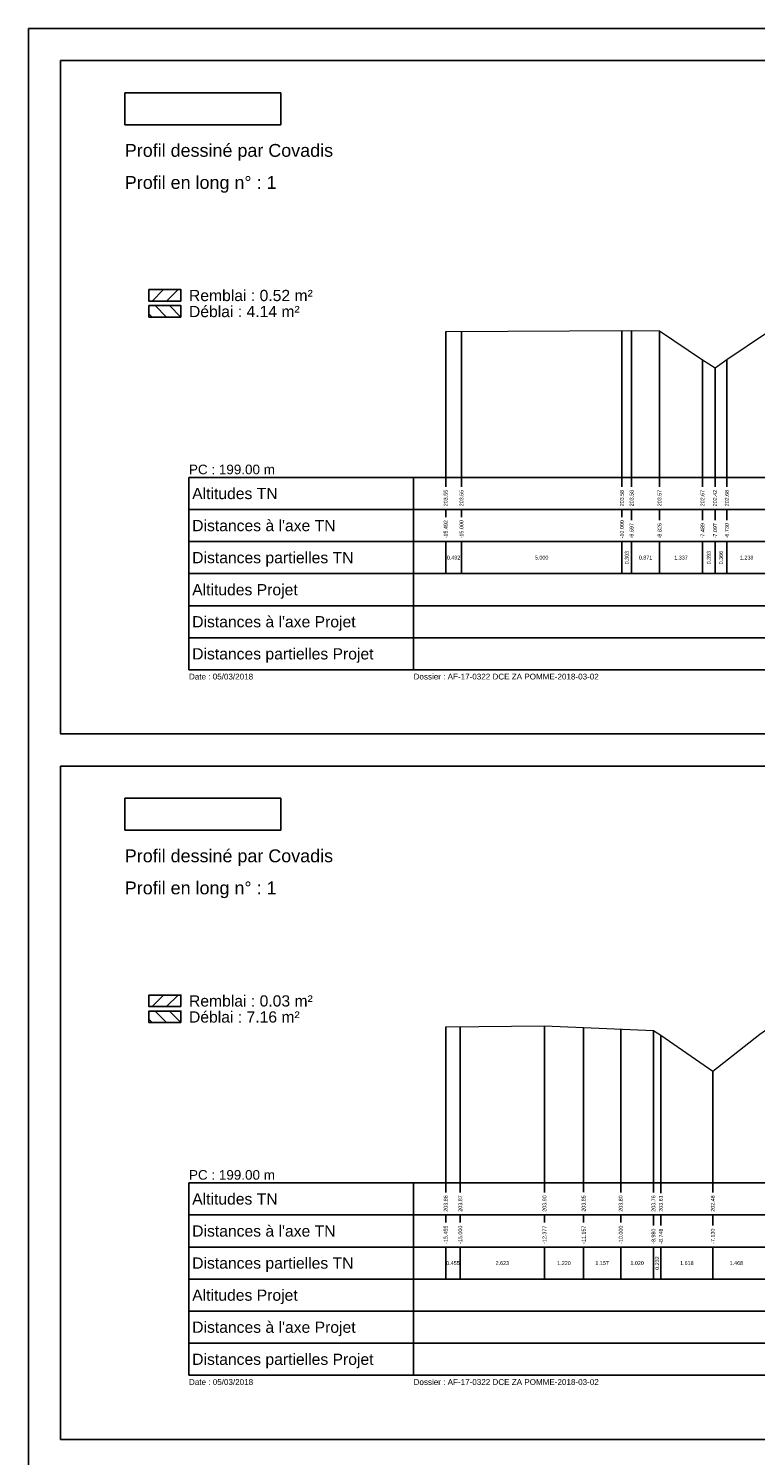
# Model space of a CAD drawing. Extents: x 1616800 to 1632437, y 2248456 to 2251974.
# Tile 390 of 399: x 1628853 to 1629079, y 2250229 to 2250674. Entities that reach past the tile are written whole.
import ezdxf
from ezdxf.enums import TextEntityAlignment as Align

# ---------------------------------------------------------------- set-up
doc = ezdxf.new("R2010")
doc.units = 0
doc.header["$LTSCALE"] = 2
for name, color, linetype in [('Covadis - Logo - Texte noir sur fond blanc', 7, 'CONTINUOUS'), ('X-PAP-PL_PT_1_Construction', 7, 'CONTINUOUS'), ('X-PAP-PL_PT_1_Hachures', 7, 'CONTINUOUS'), ('X-PAP-PL_PT_1_Logo', 7, 'CONTINUOUS'), ('X-PAP-PL_PT_1_MiseEnPage', 7, 'CONTINUOUS'), ('X-PAP-PL_PT_1_Rappel', 7, 'CONTINUOUS'), ('X-PAP-PL_PT_1_Textes', 7, 'CONTINUOUS'), ('X-PAP-PL_PT_1_TN', 7, 'CONTINUOUS')]:
    doc.layers.add(name, color=color, linetype=linetype)
doc.styles.add('ARIAL-GRAS', font='arial.ttf')
picture_1 = doc.add_image_def('image1.jpg', size_in_pixel=(1430, 294))

# ---------------------------------------------------------------- blocks, each defined once
blk = doc.blocks.new('CovLogo')
at = {"layer": 'Covadis - Logo - Texte noir sur fond blanc'}
image = blk.add_image(picture_1, insert=(0, 0), size_in_units=(4.864, 1), dxfattribs=at)

msp = doc.modelspace()

# ---------------------------------------------------------------- hatches: boundary and pattern name
at = {"layer": 'X-PAP-PL_PT_1_Hachures'}
h = msp.add_hatch(dxfattribs=at)
h.set_pattern_fill('ANSI31', color=1, style=0)
h.set_pattern_definition([(45, (1628900.028, 2250589.071), (-2.2451, 2.2451), [])])
h.paths.add_polyline_path([(1628900.028, 2250589.0711), (1628900.028, 2250592.6451), (1628890.028, 2250592.6451), (1628890.028, 2250589.0711)])
h = msp.add_hatch(dxfattribs=at)
h.set_pattern_fill('ANSI31', color=6, angle=90, style=0)
h.set_pattern_definition([(135, (1628900.028, 2250584.071), (-2.2451, -2.2451), [])])
h.paths.add_polyline_path([(1628900.028, 2250584.0711), (1628900.028, 2250587.6475), (1628890.028, 2250587.6475), (1628890.028, 2250584.0711)])
h = msp.add_hatch(dxfattribs=at)
h.set_pattern_fill('ANSI31', color=1, style=0)
h.set_pattern_definition([(45, (1628900.028, 2250369.071), (-2.2451, 2.2451), [])])
h.paths.add_polyline_path([(1628900.028, 2250369.0711), (1628900.028, 2250372.6475), (1628890.028, 2250372.6475), (1628890.028, 2250369.0711)])
h = msp.add_hatch(dxfattribs=at)
h.set_pattern_fill('ANSI31', color=6, angle=90, style=0)
h.set_pattern_definition([(135, (1628900.028, 2250364.071), (-2.2451, -2.2451), [])])
h.paths.add_polyline_path([(1628900.028, 2250364.0711), (1628900.028, 2250367.6499), (1628890.028, 2250367.6499), (1628890.028, 2250364.0711)])

# ---------------------------------------------------------------- linework, layer by layer
at = {"layer": 'X-PAP-PL_PT_1_Construction'}
for p, q in [((1628902.528, 2250534.0711), (1629337.4477, 2250534.0711)), ((1628902.528, 2250534.0711), (1628902.528, 2250474.0711)), ((1628972.528, 2250534.0711), (1628972.528, 2250474.0711)), ((1629337.4477, 2250524.0711), (1628902.528, 2250524.0711)), ((1629337.4477, 2250514.0711), (1628902.528, 2250514.0711)), ((1629337.4477, 2250504.0711), (1628902.528, 2250504.0711)), ((1629337.4477, 2250494.0711), (1628902.528, 2250494.0711)), ((1629337.4477, 2250484.0711), (1628902.528, 2250484.0711)), ((1628902.528, 2250474.0711), (1629337.4477, 2250474.0711)), ((1628902.528, 2250314.0711), (1629337.0776, 2250314.0711)), ((1628902.528, 2250314.0711), (1628902.528, 2250254.0711)), ((1628972.528, 2250314.0711), (1628972.528, 2250254.0711)), ((1629337.0776, 2250304.0711), (1628902.528, 2250304.0711)), ((1629337.0776, 2250294.0711), (1628902.528, 2250294.0711)), ((1629337.0776, 2250284.0711), (1628902.528, 2250284.0711)), ((1629337.0776, 2250274.0711), (1628902.528, 2250274.0711)), ((1629337.0776, 2250264.0711), (1628902.528, 2250264.0711)), ((1628902.528, 2250254.0711), (1629337.0776, 2250254.0711))]:
    msp.add_line(p, q, dxfattribs=at)
at = {"layer": 'X-PAP-PL_PT_1_Construction', "color": 95}
for p, q in [((1628982.528, 2250531.1314), (1628982.528, 2250534.0711)), ((1628987.4477, 2250531.1314), (1628987.4477, 2250534.0711)), ((1629037.4477, 2250531.1248), (1629037.4477, 2250534.0711)), ((1629040.4735, 2250531.1248), (1629040.4735, 2250534.0711)), ((1629049.1847, 2250531.1224), (1629049.1847, 2250534.0711)), ((1629062.5561, 2250531.1224), (1629062.5561, 2250534.0711)), ((1629066.4822, 2250531.1101), (1629066.4822, 2250534.0711)), ((1629070.1444, 2250531.1248), (1629070.1444, 2250534.0711)), ((1628982.528, 2250521.6684), (1628982.528, 2250524.0711)), ((1628987.4477, 2250521.6766), (1628987.4477, 2250524.0711)), ((1629037.4477, 2250521.6766), (1629037.4477, 2250524.0711)), ((1629040.4735, 2250520.7483), (1629040.4735, 2250524.0711)), ((1629049.1847, 2250520.7475), (1629049.1847, 2250524.0711)), ((1629062.5561, 2250520.7508), (1629062.5561, 2250524.0711)), ((1629066.4822, 2250520.7483), (1629066.4822, 2250524.0711)), ((1629070.1444, 2250520.7442), (1629070.1444, 2250524.0711)), ((1628982.528, 2250504.0711), (1628982.528, 2250514.0711)), ((1628987.4477, 2250504.0711), (1628987.4477, 2250514.0711)), ((1629037.4477, 2250504.0711), (1629037.4477, 2250514.0711)), ((1629040.4735, 2250504.0711), (1629040.4735, 2250514.0711)), ((1629049.1847, 2250504.0711), (1629049.1847, 2250514.0711)), ((1629062.5561, 2250504.0711), (1629062.5561, 2250514.0711)), ((1629066.4822, 2250504.0711), (1629066.4822, 2250514.0711)), ((1629070.1444, 2250504.0711), (1629070.1444, 2250514.0711)), ((1628982.528, 2250311.1216), (1628982.528, 2250314.0711)), ((1628987.0776, 2250311.1224), (1628987.0776, 2250314.0711)), ((1629013.3121, 2250311.1183), (1629013.3121, 2250314.0711)), ((1629025.5072, 2250311.1314), (1629025.5072, 2250314.0711)), ((1629037.0776, 2250311.1183), (1629037.0776, 2250314.0711)), ((1629047.2824, 2250311.1216), (1629047.2824, 2250314.0711)), ((1629049.6014, 2250310.8907), (1629049.6014, 2250314.0711)), ((1629065.7791, 2250311.1248), (1629065.7791, 2250314.0711)), ((1628982.528, 2250301.6897), (1628982.528, 2250304.0711)), ((1628987.0776, 2250301.6766), (1628987.0776, 2250304.0711)), ((1629013.3121, 2250301.6806), (1629013.3121, 2250304.0711)), ((1629025.5072, 2250301.6806), (1629025.5072, 2250304.0711)), ((1629037.0776, 2250301.6766), (1629037.0776, 2250304.0711)), ((1629047.2824, 2250300.7442), (1629047.2824, 2250304.0711)), ((1629049.6014, 2250300.7508), (1629049.6014, 2250304.0711)), ((1629065.7791, 2250300.7442), (1629065.7791, 2250304.0711)), ((1628982.528, 2250284.0711), (1628982.528, 2250294.0711)), ((1628987.0776, 2250284.0711), (1628987.0776, 2250294.0711)), ((1629013.3121, 2250284.0711), (1629013.3121, 2250294.0711)), ((1629025.5072, 2250284.0711), (1629025.5072, 2250294.0711)), ((1629037.0776, 2250284.0711), (1629037.0776, 2250294.0711)), ((1629047.2824, 2250284.0711), (1629047.2824, 2250294.0711)), ((1629049.6014, 2250284.0711), (1629049.6014, 2250294.0711)), ((1629065.7791, 2250284.0711), (1629065.7791, 2250294.0711))]:
    msp.add_line(p, q, dxfattribs=at)
at = {"layer": 'X-PAP-PL_PT_1_Construction', "flags": 128}
for points in [[(1628862.528, 2250664.0711), (1629347.4477, 2250664.0711), (1629347.4477, 2250454.0711), (1628862.528, 2250454.0711)], [(1628862.528, 2250444.0711), (1629347.0776, 2250444.0711), (1629347.0776, 2250234.0711), (1628862.528, 2250234.0711)]]:
    msp.add_lwpolyline(points, close=True, dxfattribs=at)
for points in [[(1628900.028, 2250589.0711), (1628900.028, 2250592.6451), (1628890.028, 2250592.6451), (1628890.028, 2250589.0711), (1628900.028, 2250589.0711)], [(1628900.028, 2250584.0711), (1628900.028, 2250587.6475), (1628890.028, 2250587.6475), (1628890.028, 2250584.0711), (1628900.028, 2250584.0711)], [(1628900.028, 2250369.0711), (1628900.028, 2250372.6475), (1628890.028, 2250372.6475), (1628890.028, 2250369.0711), (1628900.028, 2250369.0711)], [(1628900.028, 2250364.0711), (1628900.028, 2250367.6499), (1628890.028, 2250367.6499), (1628890.028, 2250364.0711), (1628900.028, 2250364.0711)]]:
    msp.add_lwpolyline(points, dxfattribs=at)
at = {"layer": 'X-PAP-PL_PT_1_MiseEnPage', "flags": 128}
msp.add_lwpolyline([(1628852.528, 2250674.0711), (1630040.528, 2250674.0711), (1630040.528, 2249834.0711), (1628852.528, 2249834.0711)], close=True, dxfattribs=at)
at = {"layer": 'X-PAP-PL_PT_1_Rappel', "color": 95, "linetype": 'Continuous'}
for p, q in [((1628982.528, 2250534.0711), (1628982.528, 2250579.5456)), ((1628987.4477, 2250534.0711), (1628987.4477, 2250579.5756)), ((1629037.4477, 2250534.0711), (1629037.4477, 2250579.8804)), ((1629040.4735, 2250534.0711), (1629040.4735, 2250579.8988)), ((1629049.1847, 2250534.0711), (1629049.1847, 2250579.7831)), ((1629062.5561, 2250534.0711), (1629062.5561, 2250570.7521)), ((1629070.1444, 2250534.0711), (1629070.1444, 2250570.8693)), ((1629066.4822, 2250534.0711), (1629066.4822, 2250568.2705)), ((1628982.528, 2250314.0711), (1628982.528, 2250362.7179)), ((1628987.0776, 2250314.0711), (1628987.0776, 2250362.767)), ((1629013.3121, 2250314.0711), (1629013.3121, 2250363.0502)), ((1629025.5072, 2250314.0711), (1629025.5072, 2250362.5471)), ((1629037.0776, 2250314.0711), (1629037.0776, 2250362.0628)), ((1629047.2824, 2250314.0711), (1629047.2824, 2250361.6357)), ((1629049.6014, 2250314.0711), (1629049.6014, 2250360.1677)), ((1629065.7791, 2250314.0711), (1629065.7791, 2250348.8946))]:
    msp.add_line(p, q, dxfattribs=at)
at = {"layer": 'X-PAP-PL_PT_1_TN', "color": 95, "linetype": 'Continuous', "lineweight": 0, "flags": 128}
for points in [[(1628982.528, 2250579.5456), (1629040.4735, 2250579.8988), (1629049.1847, 2250579.7831), (1629062.5561, 2250570.7521), (1629066.4822, 2250568.2705), (1629070.1444, 2250570.8693), (1629082.528, 2250579.1569), (1629092.5936, 2250579.8319), (1629104.1672, 2250580.0828), (1629137.4477, 2250579.0675), (1629137.4477, 2250579.0675), (1629158.7728, 2250578.4169), (1629162.1775, 2250578.3382), (1629164.1344, 2250578.2166), (1629166.4861, 2250577.4604), (1629190.7593, 2250575.4714), (1629196.0808, 2250575.9747), (1629196.6236, 2250576.0465), (1629327.4477, 2250575.8401)], [(1628982.528, 2250362.7179), (1629013.3121, 2250363.0502), (1629025.5072, 2250362.5471), (1629047.2824, 2250361.6357), (1629049.6014, 2250360.1677), (1629065.7791, 2250348.8946), (1629080.4543, 2250360.4917), (1629082.528, 2250361.9598), (1629092.8237, 2250362.3467), (1629125.8736, 2250363.0699), (1629125.9364, 2250363.0712), (1629137.0776, 2250363.2839), (1629137.0776, 2250363.2839), (1629140.6355, 2250363.3518), (1629186.9786, 2250362.6294), (1629276.6847, 2250360.597), (1629312.1154, 2250360.4352), (1629327.0776, 2250360.5089)]]:
    msp.add_lwpolyline(points, dxfattribs=at)

# ---------------------------------------------------------------- block references
at = {"layer": 'X-PAP-PL_PT_1_Logo', "xscale": 10, "yscale": 10}
for p in [(1628882.528, 2250644.0711), (1628882.528, 2250424.0711)]:
    msp.add_blockref('CovLogo', p, dxfattribs=at)

# ---------------------------------------------------------------- texts
at = {"layer": 'X-PAP-PL_PT_1_Textes', "color": 7, "style": 'ARIAL-GRAS'}
for s, height, p in [('Profil dessiné par Covadis', 4, (1628882.528, 2250634.0711)), ('Profil en long n° : 1', 4, (1628882.528, 2250624.0711)), ('Remblai : 0.52 m²', 3.5, (1628902.528, 2250589.0711)), ('Déblai : 4.14 m²', 3.5, (1628902.528, 2250584.0711)), ('PC : 199.00 m', 3, (1628902.528, 2250535.0711)), ('Date : 05/03/2018', 1.8, (1628902.528, 2250471.0711)), ('Dossier : AF-17-0322 DCE ZA POMME-2018-03-02', 1.8, (1628972.528, 2250471.0711)), ('Profil dessiné par Covadis', 4, (1628882.528, 2250414.0711)), ('Profil en long n° : 1', 4, (1628882.528, 2250404.0711)), ('Remblai : 0.03 m²', 3.5, (1628902.528, 2250369.0711)), ('Déblai : 7.16 m²', 3.5, (1628902.528, 2250364.0711)), ('PC : 199.00 m', 3, (1628902.528, 2250315.0711)), ('Date : 05/03/2018', 1.8, (1628902.528, 2250251.0711)), ('Dossier : AF-17-0322 DCE ZA POMME-2018-03-02', 1.8, (1628972.528, 2250251.0711))]:
    msp.add_text(s, height=height, dxfattribs=at).set_placement(p)
at = {"layer": 'X-PAP-PL_PT_1_Textes', "color": 95, "style": 'ARIAL-GRAS'}
for s, p in [('Altitudes TN', (1628903.528, 2250527.3211)), ("Distances à l'axe TN", (1628903.528, 2250517.3211)), ('Distances partielles TN', (1628903.528, 2250507.3211)), ('Altitudes TN', (1628903.528, 2250307.3211)), ("Distances à l'axe TN", (1628903.528, 2250297.3211)), ('Distances partielles TN', (1628903.528, 2250287.3211))]:
    msp.add_text(s, height=3.5, dxfattribs=at).set_placement(p)
at = {"layer": 'X-PAP-PL_PT_1_Textes', "color": 7, "style": 'ARIAL-GRAS'}
for s, p in [('203.55', (1628982.528, 2250525.0711)), ('203.55', (1628987.4477, 2250525.0711)), ('203.58', (1629037.4477, 2250525.0711)), ('203.58', (1629040.4735, 2250525.0711)), ('203.57', (1629049.1847, 2250525.0711)), ('202.67', (1629062.5561, 2250525.0711)), ('202.42', (1629066.4822, 2250525.0711)), ('202.68', (1629070.1444, 2250525.0711)), ('-15.492', (1628982.528, 2250515.0711)), ('-15.000', (1628987.4477, 2250515.0711)), ('-10.000', (1629037.4477, 2250515.0711)), ('-9.697', (1629040.4735, 2250515.0711)), ('-8.826', (1629049.1847, 2250515.0711)), ('-7.489', (1629062.5561, 2250515.0711)), ('-7.097', (1629066.4822, 2250515.0711)), ('-6.730', (1629070.1444, 2250515.0711)), ('203.86', (1628982.528, 2250305.0711)), ('203.87', (1628987.0776, 2250305.0711)), ('203.90', (1629013.3121, 2250305.0711)), ('203.85', (1629025.5072, 2250305.0711)), ('203.80', (1629037.0776, 2250305.0711)), ('203.76', (1629047.2824, 2250305.0711)), ('203.61', (1629049.6014, 2250305.0711)), ('202.48', (1629065.7791, 2250305.0711)), ('-15.455', (1628982.528, 2250295.0711)), ('-15.000', (1628987.0776, 2250295.0711)), ('-12.377', (1629013.3121, 2250295.0711)), ('-11.157', (1629025.5072, 2250295.0711)), ('-10.000', (1629037.0776, 2250295.0711)), ('-8.980', (1629047.2824, 2250295.0711)), ('-8.748', (1629049.6014, 2250295.0711)), ('-7.130', (1629065.7791, 2250295.0711))]:
    msp.add_text(s, height=1.2, rotation=90, dxfattribs=at).set_placement(p, align=Align.MIDDLE_LEFT)
for s, p in [('0.492', (1628984.9878, 2250509.0711)), ('5.000', (1629012.4477, 2250509.0711)), ('0.871', (1629044.8291, 2250509.0711)), ('1.337', (1629055.8704, 2250509.0711)), ('1.238', (1629076.3362, 2250509.0711)), ('0.455', (1628984.8028, 2250289.0711)), ('2.623', (1629000.1949, 2250289.0711)), ('1.220', (1629019.4096, 2250289.0711)), ('1.157', (1629031.2924, 2250289.0711)), ('1.020', (1629042.18, 2250289.0711)), ('1.618', (1629057.6902, 2250289.0711)), ('1.468', (1629073.1167, 2250289.0711))]:
    msp.add_text(s, height=1.2, dxfattribs=at).set_placement(p, align=Align.MIDDLE_CENTER)
for s, p in [('0.303', (1629038.9606, 2250509.0711)), ('0.393', (1629064.5192, 2250509.0711)), ('0.366', (1629068.3133, 2250509.0711)), ('0.232', (1629048.4419, 2250289.0711))]:
    msp.add_text(s, height=1.2, rotation=90, dxfattribs=at).set_placement(p, align=Align.MIDDLE_CENTER)
at = {"layer": 'X-PAP-PL_PT_1_Textes', "color": 1, "style": 'ARIAL-GRAS'}
for s, p in [('Altitudes Projet', (1628903.528, 2250497.3211)), ("Distances à l'axe Projet", (1628903.528, 2250487.3211)), ('Distances partielles Projet', (1628903.528, 2250477.3211)), ('Altitudes Projet', (1628903.528, 2250277.3211)), ("Distances à l'axe Projet", (1628903.528, 2250267.3211)), ('Distances partielles Projet', (1628903.528, 2250257.3211))]:
    msp.add_text(s, height=3.5, dxfattribs=at).set_placement(p)

doc.saveas('drawing.dxf')
